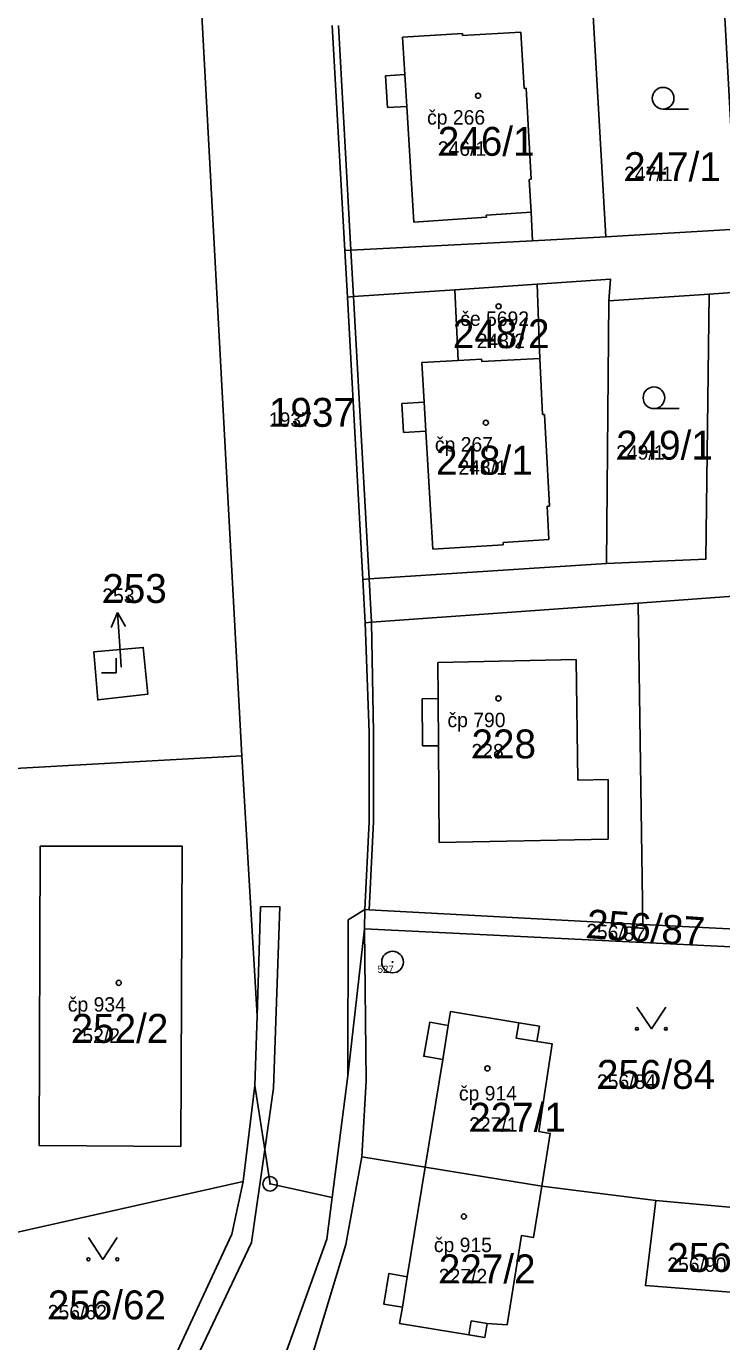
# Model space of a CAD drawing. Extents: x -763628 to -761565, y -976033 to -973833.
# Drawn here: x -762425.9 to -762377.8, y -974602.2 to -974511.2 of the extents above; entities that cross this region are included whole.
import ezdxf

# ---------------------------------------------------------------- set-up
doc = ezdxf.new("R2010")
doc.units = 0
for name, color, linetype in [('KN_cisla parcel 1000', 7, 'Continuous'), ('KN_cisla parcel 500', 7, 'Continuous'), ('KN_cisla parcel znacky', 7, 'Continuous'), ('KN_cisla popisna 500', 7, 'Continuous'), ('KN_hranice parcel', 7, 'Continuous'), ('KN_vnitrni kresba parcel', 7, 'Continuous'), ('KN_znacky bodu BP', 7, 'Continuous'), ('KN_znacky budov', 7, 'Continuous'), ('KN_znacky kultur', 7, 'Continuous')]:
    doc.layers.add(name, color=color, linetype=linetype)

msp = doc.modelspace()

# ---------------------------------------------------------------- linework, layer by layer
at = {"layer": 'KN_cisla parcel znacky'}
for p, q in [((-762419.619, -974551.736), (-762420.049, -974552.77)), ((-762419.41, -974554.73), (-762419.619, -974551.736)), ((-762419.619, -974551.736), (-762419.05, -974552.7)), ((-762419.35, -974555.52), (-762419.41, -974554.73))]:
    msp.add_line(p, q, dxfattribs=at)
at = {"layer": 'KN_hranice parcel'}
for p, q in [((-762411.02, -974561.64), (-762414.09, -974504.42)), ((-762385.82, -974525.76), (-762386.69, -974510.47)), ((-762404.76, -974511.15), (-762403.89, -974526.7)), ((-762403.89, -974526.7), (-762403.71, -974529.92)), ((-762378.68, -974529.71), (-762359.88, -974528.4)), ((-762390.57, -974529.03), (-762396.28, -974529.42)), ((-762403.71, -974529.92), (-762402.64, -974549.44)), ((-762385.77, -974548.35), (-762385.62, -974530.19)), ((-762385.62, -974530.19), (-762378.68, -974529.71)), ((-762402.64, -974549.44), (-762402.48, -974552.44)), ((-762358.44, -974549.26), (-762383.59, -974551.08)), ((-762383.26, -974573.3), (-762383.59, -974551.08)), ((-762402.5, -974572.27), (-762402.53, -974573.6)), ((-762402.53, -974573.6), (-762403.67, -974583.76)), ((-762373.12, -974575.06), (-762402.53, -974573.6)), ((-762410.92, -974591.07), (-762410.12, -974584.44)), ((-762398.33, -974590.08), (-762402.71, -974589.37)), ((-762398.33, -974590.08), (-762390.25, -974591.39)), ((-762429.8, -974595.31), (-762410.92, -974591.07)), ((-762382.37, -974592.4), (-762390.25, -974591.39)), ((-762382.37, -974592.4), (-762374.81, -974593.08))]:
    msp.add_line(p, q, dxfattribs=at)
for points in [[(-762385.82, -974525.76), (-762376.78, -974525.22), (-762377.64, -974509.75)], [(-762403.89, -974526.7), (-762403.46, -974526.68), (-762390.89, -974526.03), (-762385.82, -974525.76)], [(-762385.62, -974530.19), (-762385.51, -974528.67), (-762390.57, -974529.03)], [(-762396.28, -974529.42), (-762403.28, -974529.89), (-762403.71, -974529.92)], [(-762390.57, -974529.03), (-762390.4, -974534.16), (-762394.41, -974534.37), (-762394.42, -974534.22), (-762396.05, -974534.31), (-762396.28, -974529.42)], [(-762385.77, -974548.35), (-762378.91, -974548.05), (-762378.68, -974529.71)], [(-762402.64, -974549.44), (-762402.2, -974549.41), (-762385.77, -974548.35)], [(-762383.59, -974551.08), (-762402.03, -974552.41), (-762402.48, -974552.44)], [(-762402.48, -974552.44), (-762402.19, -974560.04), (-762402.2, -974566.18), (-762402.5, -974572.27)], [(-762417.51, -974557.38), (-762420.98, -974557.77), (-762421.25, -974554.46), (-762417.83, -974554.14), (-762417.51, -974557.38)], [(-762437.43, -974586.17), (-762439.14, -974567.38), (-762436.66, -974563.08), (-762411.02, -974561.64)], [(-762410.12, -974584.44), (-762409.96, -974579.61), (-762411.02, -974561.64)], [(-762415.22, -974588.65), (-762415.15, -974567.88), (-762424.96, -974567.89), (-762425.04, -974588.58), (-762415.22, -974588.65)], [(-762402.5, -974572.27), (-762402.2, -974572.28), (-762383.26, -974573.3)], [(-762402.53, -974573.6), (-762402.4, -974584.11), (-762402.71, -974589.37)], [(-762383.26, -974573.3), (-762367.2, -974574.11), (-762362.14, -974574.42), (-762361.48, -974574.46)], [(-762390.25, -974591.39), (-762389.67, -974587.75), (-762390.45, -974587.61), (-762389.53, -974581.56), (-762390.59, -974581.39), (-762390.42, -974580.34), (-762391.84, -974580.11), (-762396.58, -974579.33), (-762396.73, -974580.28), (-762398.01, -974580.07), (-762398.42, -974582.42), (-762397.11, -974582.63), (-762398.33, -974590.08)], [(-762403.67, -974583.76), (-762404.76, -974592.18), (-762409.06, -974591.24)], [(-762409.06, -974591.24), (-762409.43, -974588.87), (-762410.12, -974584.44)], [(-762402.71, -974589.37), (-762403.82, -974595.43), (-762406.65, -974604.8), (-762408.93, -974608.59)], [(-762398.33, -974590.08), (-762399.56, -974597.66), (-762400.84, -974597.45), (-762401.19, -974599.55), (-762399.9, -974599.76), (-762400.09, -974600.9), (-762395.31, -974601.68), (-762394.2, -974601.86), (-762394.04, -974600.89), (-762392.66, -974600.98), (-762391.67, -974594.82), (-762390.83, -974594.96), (-762390.25, -974591.39)], [(-762421.14, -974612.97), (-762418.15, -974608.61), (-762411.7, -974594.71), (-762410.92, -974591.07)], [(-762375.43, -974598.87), (-762383.08, -974598.28), (-762382.37, -974592.4)]]:
    msp.add_lwpolyline(points, dxfattribs=at)
at = {"layer": 'KN_vnitrni kresba parcel'}
for p, q in [((-762404.33, -974511.13), (-762403.46, -974526.68)), ((-762399.9, -974511.94), (-762395.74, -974511.69)), ((-762399.74, -974514.53), (-762399.9, -974511.94)), ((-762395.74, -974511.69), (-762395.73, -974511.84)), ((-762395.73, -974511.84), (-762391.7, -974511.6)), ((-762391.7, -974511.6), (-762391.48, -974515.49)), ((-762401.08, -974514.62), (-762399.74, -974514.53)), ((-762400.94, -974516.82), (-762401.08, -974514.62)), ((-762399.74, -974514.53), (-762399.6, -974516.73)), ((-762391.48, -974515.49), (-762391.33, -974515.48)), ((-762391.33, -974515.48), (-762390.98, -974521.77)), ((-762399.6, -974516.73), (-762400.94, -974516.82)), ((-762399.1, -974524.73), (-762399.6, -974516.73)), ((-762390.98, -974521.77), (-762391.13, -974521.78)), ((-762391.13, -974521.78), (-762391, -974524.05)), ((-762391, -974524.05), (-762394.1, -974524.25)), ((-762391, -974524.05), (-762390.89, -974526.03)), ((-762394.09, -974524.4), (-762399.1, -974524.73)), ((-762394.1, -974524.25), (-762394.09, -974524.4)), ((-762403.46, -974526.68), (-762403.28, -974529.89)), ((-762403.28, -974529.89), (-762402.2, -974549.41)), ((-762396.05, -974534.31), (-762398.56, -974534.45)), ((-762398.56, -974534.45), (-762398.4, -974537.18)), ((-762390.21, -974538.05), (-762390.4, -974534.16)), ((-762398.4, -974537.18), (-762399.94, -974537.27)), ((-762399.94, -974537.27), (-762399.82, -974539.28)), ((-762398.28, -974539.19), (-762398.4, -974537.18)), ((-762390.06, -974538.05), (-762390.21, -974538.05)), ((-762389.73, -974544.37), (-762390.06, -974538.05)), ((-762399.82, -974539.28), (-762398.28, -974539.19)), ((-762398.28, -974539.19), (-762397.8, -974547.35)), ((-762389.88, -974544.38), (-762389.73, -974544.37)), ((-762389.76, -974546.69), (-762389.88, -974544.38)), ((-762392.93, -974546.89), (-762389.76, -974546.69)), ((-762397.8, -974547.35), (-762392.92, -974547.04)), ((-762392.92, -974547.04), (-762392.93, -974546.89)), ((-762402.2, -974549.41), (-762402.03, -974552.41)), ((-762402.03, -974552.41), (-762401.89, -974560.03)), ((-762397.44, -974555.18), (-762387.88, -974554.98)), ((-762387.88, -974554.98), (-762387.77, -974563.32)), ((-762397.42, -974557.68), (-762397.44, -974555.18)), ((-762398.54, -974557.69), (-762397.42, -974557.68)), ((-762398.52, -974560.96), (-762398.54, -974557.69)), ((-762397.4, -974560.95), (-762397.42, -974557.68)), ((-762401.89, -974560.03), (-762401.9, -974566.19)), ((-762397.4, -974560.95), (-762398.52, -974560.96)), ((-762397.35, -974567.63), (-762397.4, -974560.95)), ((-762387.77, -974563.32), (-762385.67, -974563.27)), ((-762385.67, -974563.27), (-762385.66, -974567.41)), ((-762401.9, -974566.19), (-762402.2, -974572.28)), ((-762385.66, -974567.41), (-762397.35, -974567.63)), ((-762409.96, -974579.61), (-762409.71, -974572.08)), ((-762409.71, -974572.08), (-762408.38, -974572.07)), ((-762408.38, -974572.07), (-762408.82, -974584.62)), ((-762403.65, -974572.98), (-762402.5, -974572.27)), ((-762403.67, -974583.76), (-762403.65, -974572.98)), ((-762397.11, -974582.63), (-762396.73, -974580.28)), ((-762392.02, -974581.16), (-762391.84, -974580.11)), ((-762390.59, -974581.39), (-762392.02, -974581.16)), ((-762408.82, -974584.62), (-762409.43, -974588.87)), ((-762409.43, -974588.87), (-762410.35, -974595.3)), ((-762405.13, -974595.07), (-762404.76, -974592.18)), ((-762408.64, -974604.77), (-762405.13, -974595.07)), ((-762410.35, -974595.3), (-762417.12, -974609.52)), ((-762399.9, -974599.76), (-762399.56, -974597.66)), ((-762395.31, -974601.68), (-762395.15, -974600.71)), ((-762395.15, -974600.71), (-762394.04, -974600.89))]:
    msp.add_line(p, q, dxfattribs=at)
at = {"layer": 'KN_znacky bodu BP'}
for centre, radius in [((-762400.58, -974575.9), 0.75), ((-762400.58, -974575.9), 0.03), ((-762409.06, -974591.24), 0.5), ((-762409.06, -974591.24), 0.0303)]:
    msp.add_circle(centre, radius, dxfattribs=at)
at = {"layer": 'KN_znacky budov'}
for centre in [(-762394.667, -974515.999), (-762393.247, -974530.559), (-762394.127, -974538.609), (-762393.257, -974557.669), (-762419.527, -974577.339), (-762394.017, -974583.259), (-762395.647, -974593.499)]:
    msp.add_circle(centre, 0.175, dxfattribs=at)
at = {"layer": 'KN_znacky kultur'}
for p, q in [((-762381.863, -974516.92), (-762380.113, -974516.92)), ((-762382.493, -974537.63), (-762380.743, -974537.63)), ((-762419.712, -974555.895), (-762419.712, -974554.895)), ((-762420.713, -974555.895), (-762419.712, -974555.895))]:
    msp.add_line(p, q, dxfattribs=at)
for points in [[(-762383.67, -974579.019), (-762382.67, -974580.52), (-762381.67, -974579.019)], [(-762421.63, -974594.959), (-762420.63, -974596.46), (-762419.63, -974594.959)]]:
    msp.add_lwpolyline(points, dxfattribs=at)
for centre, radius in [((-762381.863, -974516.17), 0.75), ((-762382.493, -974536.88), 0.75), ((-762383.67, -974580.519), 0.1), ((-762381.67, -974580.519), 0.1), ((-762421.63, -974596.459), 0.1), ((-762419.63, -974596.459), 0.1)]:
    msp.add_circle(centre, radius, dxfattribs=at)

# ---------------------------------------------------------------- texts
at = {"layer": 'KN_cisla parcel 1000'}
for s, p in [('246/1', (-762397.45, -974520.15)), ('247/1', (-762384.56, -974521.9)), ('248/2', (-762396.412, -974533.45)), ('1937', (-762409.14, -974538.89)), ('249/1', (-762385.11, -974541.16)), ('248/1', (-762397.572, -974542.2)), ('253', (-762420.667, -974551.07)), ('228', (-762395.12, -974561.82)), ('252/2', (-762422.79, -974581.49)), ('256/84', (-762386.44, -974584.67)), ('227/1', (-762395.279, -974587.635)), ('256/90', (-762381.57, -974597.33)), ('227/2', (-762397.381, -974598.12)), ('256/62', (-762424.44, -974600.61))]:
    msp.add_text(s, height=2, dxfattribs=at).set_placement(p)
msp.add_text('256/87', height=2, rotation=356, dxfattribs=at).set_placement((-762387.216, -974574.238))
at = {"layer": 'KN_cisla parcel 500'}
for s, p in [('246/1', (-762397.45, -974520.15)), ('247/1', (-762384.56, -974521.9)), ('248/2', (-762394.762, -974533.45)), ('1937', (-762409.14, -974538.89)), ('249/1', (-762385.11, -974541.16)), ('248/1', (-762396.022, -974542.2)), ('253', (-762420.667, -974551.07)), ('228', (-762395.12, -974561.82)), ('252/2', (-762422.79, -974581.49)), ('256/84', (-762386.44, -974584.67)), ('227/1', (-762395.279, -974587.635)), ('256/90', (-762381.57, -974597.33)), ('227/2', (-762397.381, -974598.12)), ('256/62', (-762424.44, -974600.61))]:
    msp.add_text(s, height=1, dxfattribs=at).set_placement(p)
msp.add_text('256/87', height=1, rotation=356, dxfattribs=at).set_placement((-762387.216, -974574.238))
at = {"layer": 'KN_cisla popisna 500'}
for s, p in [('čp 266', (-762398.191, -974517.991)), ('če 5692', (-762395.896, -974531.909)), ('čp 267', (-762397.651, -974540.601)), ('čp 790', (-762396.781, -974559.661)), ('čp 934', (-762423.051, -974579.331)), ('čp 914', (-762395.99, -974585.475)), ('čp 915', (-762397.722, -974595.96))]:
    msp.add_text(s, height=1, dxfattribs=at).set_placement(p)
at = {"layer": 'KN_znacky bodu BP'}
msp.add_text('527', height=0.5, dxfattribs=at).set_placement((-762401.617, -974576.65))

doc.saveas('drawing.dxf')
